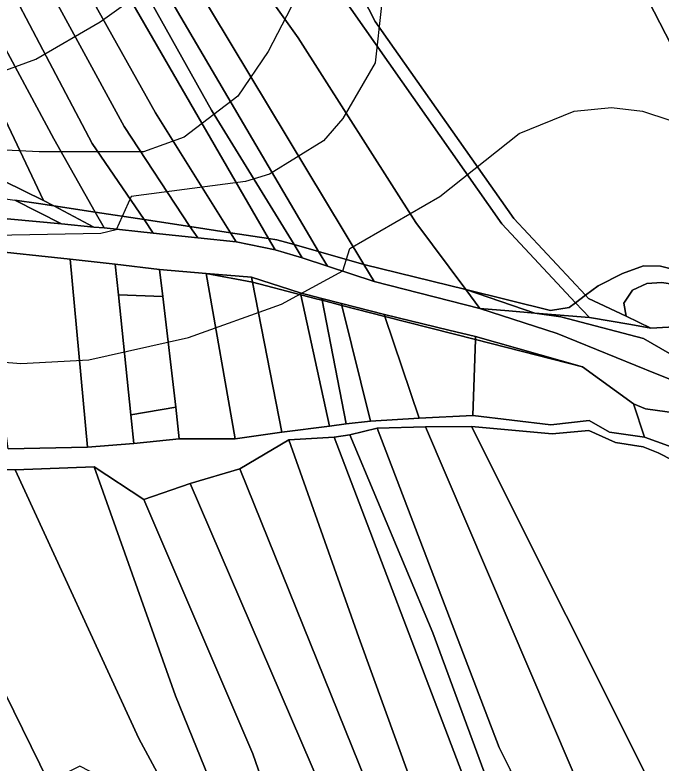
# Model space of a CAD drawing. Extents: x -510989 to -501240, y -1184665 to -1176089.
# Drawn here: x -503788.9 to -503614.9, y -1184206.6 to -1184005.1 of the extents above; entities that cross this region are included whole.
import ezdxf

# ---------------------------------------------------------------- set-up
doc = ezdxf.new("R2010")
doc.units = 0
for name, color, linetype in [('lesni_pozemek', 7, 'Continuous'), ('orna_puda', 7, 'Continuous'), ('ostatni_plocha_x_neplodna_puda', 7, 'Continuous'), ('ostatni_plocha_x_ostatni_komunikace', 7, 'Continuous'), ('ostatni_plocha_x_silnice', 7, 'Continuous'), ('trvaly_travni_porost', 7, 'Continuous'), ('vodni_plocha_x_vodni_tok_v_koryt_prir_n_upr', 7, 'Continuous'), ('vodni_plocha_x_zamokrena_plocha', 7, 'Continuous'), ('vrstevnice_01', 7, 'Continuous'), ('vrstevnice_02', 7, 'Continuous')]:
    doc.layers.add(name, color=color, linetype=linetype)

msp = doc.modelspace()

# ---------------------------------------------------------------- linework, layer by layer
at = {"layer": 'lesni_pozemek'}
for points in [[(-503923.76, -1183607.91), (-503941.52, -1183574.63), (-503907.86, -1183618.07), (-503877.34, -1183671.41), (-503857.25, -1183720.73), (-503808.09, -1183803.62), (-503776.93, -1183887.81), (-503769.34, -1183920.65), (-503756.77, -1183944.36), (-503741.61, -1183970.6), (-503712.6, -1184011.28), (-503680.96, -1184060.99), (-503667.47, -1184079.1), (-503694.94, -1184072.32), (-503751.3, -1183978.62), (-503776.6, -1183926), (-503787.83, -1183885.37), (-503816.55, -1183807.93), (-503850.68, -1183754.94), (-503867.66, -1183724.35), (-503888.17, -1183679.49), (-503918.27, -1183624.04), (-503926.42, -1183608.7)], [(-503973.7, -1183580.21), (-503967.42, -1183575.47), (-503953.32, -1183592.85), (-503940.15, -1183610.84), (-503925.17, -1183637.07), (-503875, -1183734.39), (-503853.34, -1183771.91), (-503838.27, -1183795.1), (-503823.83, -1183814.7), (-503794.54, -1183894.91), (-503784.87, -1183928.69), (-503763.52, -1183972.72), (-503707.12, -1184068.85), (-503713.72, -1184066.97), (-503735.95, -1184030.77), (-503773.46, -1183963.81), (-503789.2, -1183930.62), (-503800.23, -1183893.46), (-503821.51, -1183835.13), (-503830.08, -1183814.58), (-503857.78, -1183773.87), (-503877.64, -1183741.34), (-503929.28, -1183640.96)], [(-503932.58, -1183610.17), (-503926.42, -1183608.7), (-503918.27, -1183624.04), (-503888.17, -1183679.49), (-503867.66, -1183724.35), (-503850.68, -1183754.94), (-503816.55, -1183807.93), (-503787.83, -1183885.37), (-503776.6, -1183926), (-503751.3, -1183978.62), (-503694.94, -1184072.32), (-503707.12, -1184068.85), (-503763.52, -1183972.72), (-503784.87, -1183928.69), (-503794.54, -1183894.91), (-503823.83, -1183814.7), (-503838.27, -1183795.1), (-503853.34, -1183771.91), (-503875, -1183734.39), (-503925.17, -1183637.07), (-503940.15, -1183610.84)], [(-503900.05, -1183728.04), (-503892.22, -1183725.13), (-503880.05, -1183748.32), (-503866.2, -1183771.19), (-503833.89, -1183817.35), (-503804.04, -1183897.35), (-503791.87, -1183934.91), (-503775.13, -1183970.96), (-503720.64, -1184065.31), (-503730.86, -1184063.76), (-503751.05, -1184031.5), (-503784.63, -1183971.4), (-503801.21, -1183934.2), (-503812.45, -1183899.3), (-503831.14, -1183853.16), (-503842.23, -1183821.92), (-503877.86, -1183773.44), (-503893.19, -1183746.72), (-503904.72, -1183729.79)], [(-503904.72, -1183729.79), (-503893.19, -1183746.72), (-503877.86, -1183773.44), (-503842.23, -1183821.92), (-503831.14, -1183853.16), (-503812.45, -1183899.3), (-503801.21, -1183934.2), (-503784.63, -1183971.4), (-503751.05, -1184031.5), (-503730.86, -1184063.76), (-503741.77, -1184062.1), (-503759.53, -1184035.2), (-503797.58, -1183965.4), (-503808.59, -1183940.4), (-503820.43, -1183905.78), (-503841.38, -1183855.53), (-503850.64, -1183826.99), (-503885.26, -1183783.71), (-503890.42, -1183769.29), (-503901.81, -1183755.02), (-503908.95, -1183736.5)], [(-503889.81, -1183794.49), (-503885.26, -1183783.71), (-503850.64, -1183826.99), (-503841.38, -1183855.53), (-503820.43, -1183905.78), (-503808.59, -1183940.4), (-503797.58, -1183965.4), (-503759.53, -1184035.2), (-503741.77, -1184062.1), (-503754.12, -1184060.23), (-503768.09, -1184039.72), (-503805.46, -1183968.92), (-503816.03, -1183944.5), (-503829.24, -1183908.06), (-503850.19, -1183858.72), (-503859.75, -1183830.63)], [(-503895.32, -1183800.87), (-503889.81, -1183794.49), (-503859.75, -1183830.63), (-503850.19, -1183858.72), (-503829.24, -1183908.06), (-503816.03, -1183944.5), (-503805.46, -1183968.92), (-503768.09, -1184039.72), (-503754.12, -1184060.23), (-503767.28, -1184058.24), (-503778.46, -1184038.52), (-503810.59, -1183978.68), (-503824.96, -1183943.91), (-503860.61, -1183859.76), (-503868.2, -1183834.35)], [(-503901.4, -1183803.06), (-503895.32, -1183800.87), (-503868.2, -1183834.35), (-503860.61, -1183859.76), (-503824.96, -1183943.91), (-503810.59, -1183978.68), (-503778.46, -1184038.52), (-503767.28, -1184058.24), (-503778.47, -1184056.55), (-503781.19, -1184055.11), (-503797.15, -1184021.73), (-503821.51, -1183977.21), (-503825.89, -1183966.24), (-503834.57, -1183945.31), (-503868.04, -1183865.81), (-503877.5, -1183837.29)], [(-503724.76, -1183954.02), (-503721.05, -1183949.98), (-503691.91, -1184006.91), (-503654.54, -1184059.93), (-503635.2, -1184080.62), (-503637.88, -1184082.63), (-503657.74, -1184061.34), (-503708.48, -1183989.05), (-503727.82, -1183957.43)], [(-503820.04, -1183985.64), (-503821.51, -1183977.21), (-503797.15, -1184021.73), (-503781.19, -1184055.11), (-503807.67, -1184042.18), (-503824.86, -1184009.46), (-503821.09, -1183995.44)], [(-503788.95, -1184055), (-503776.42, -1184061.41), (-503796.97, -1184059.52), (-503800.97, -1184053.26)], [(-503778.47, -1184056.55), (-503767.28, -1184058.24), (-503764.89, -1184062.45), (-503767.68, -1184062.24)], [(-503767.28, -1184058.24), (-503754.12, -1184060.23), (-503751.67, -1184063.85), (-503764.89, -1184062.45)], [(-503754.12, -1184060.23), (-503741.77, -1184062.1), (-503739.64, -1184065.12), (-503751.67, -1184063.85)], [(-503741.77, -1184062.1), (-503730.86, -1184063.76), (-503729.32, -1184066.21), (-503739.64, -1184065.12)], [(-503730.86, -1184063.76), (-503720.64, -1184065.31), (-503718.85, -1184068.4), (-503729.32, -1184066.21)], [(-503720.64, -1184065.31), (-503718.36, -1184065.65), (-503713.72, -1184066.97), (-503711.55, -1184070.5), (-503718.85, -1184068.4)], [(-503713.72, -1184066.97), (-503707.12, -1184068.85), (-503704.71, -1184072.76), (-503711.55, -1184070.5)], [(-503707.12, -1184068.85), (-503694.94, -1184072.32), (-503692.19, -1184076.89), (-503704.71, -1184072.76)], [(-503761.91, -1184072.21), (-503761.01, -1184080.53), (-503757.7, -1184112.8), (-503756.9, -1184120.54), (-503769.37, -1184121.55), (-503774.07, -1184070.87)], [(-503749.98, -1184073.64), (-503749.11, -1184080.95), (-503761.01, -1184080.53), (-503761.91, -1184072.21)], [(-503737.39, -1184074.72), (-503729.64, -1184119.32), (-503744.64, -1184119.29), (-503745.56, -1184110.8), (-503749.11, -1184080.95), (-503749.98, -1184073.64)], [(-503619.63, -1184072.7), (-503615.02, -1184072.74), (-503608.19, -1184074.5), (-503591.62, -1184080.59), (-503584.12, -1184082.47), (-503580.74, -1184082.69), (-503581, -1184085.3), (-503584.84, -1184084.95), (-503592.04, -1184083.04), (-503609.04, -1184078.1), (-503614.69, -1184077.2), (-503618.7, -1184077.41), (-503622.58, -1184079.24), (-503624.92, -1184082.72), (-503624.3, -1184086.27), (-503634.42, -1184081.46), (-503635.2, -1184080.62), (-503631.79, -1184078.07), (-503625.27, -1184074.73)], [(-503724.89, -1184077.08), (-503717.07, -1184117.52), (-503729.64, -1184119.32), (-503737.39, -1184074.72)], [(-503711.94, -1184080.47), (-503704.15, -1184115.85), (-503717.07, -1184117.52), (-503724.89, -1184077.08)], [(-503614.69, -1184077.2), (-503609.04, -1184078.1), (-503592.04, -1184083.04), (-503584.84, -1184084.95), (-503581, -1184085.3), (-503581.21, -1184087.41), (-503617.65, -1184089.44), (-503624.3, -1184086.27), (-503624.92, -1184082.72), (-503622.58, -1184079.24), (-503618.7, -1184077.41)], [(-503707.39, -1184081.66), (-503706.16, -1184081.97), (-503699.72, -1184115.25), (-503704.15, -1184115.85), (-503711.94, -1184080.47)], [(-503639.64, -1184083.95), (-503637.88, -1184082.63), (-503634.17, -1184086.61), (-503648.89, -1184085.41), (-503667.47, -1184079.1), (-503644.69, -1184084.68)], [(-503749.11, -1184080.95), (-503745.56, -1184110.8), (-503757.7, -1184112.8), (-503761.01, -1184080.53)], [(-503634.42, -1184081.46), (-503624.3, -1184086.27), (-503617.65, -1184089.44), (-503622.98, -1184088.53), (-503634.17, -1184086.61), (-503637.88, -1184082.63), (-503635.2, -1184080.62)], [(-503689.26, -1184086.3), (-503679.99, -1184113.7), (-503693.18, -1184114.53), (-503700.87, -1184083.33)], [(-503664.9, -1184092.52), (-503665.6, -1184113.01), (-503679.99, -1184113.7), (-503689.26, -1184086.3)], [(-503636.05, -1184099.9), (-503622.33, -1184109.88), (-503619.34, -1184118.85), (-503628.78, -1184117.46), (-503634.23, -1184114.34), (-503644.53, -1184115.53), (-503665.6, -1184113.01), (-503664.9, -1184092.52)], [(-503745.56, -1184110.8), (-503744.64, -1184119.29), (-503756.9, -1184120.54), (-503757.7, -1184112.8)]]:
    msp.add_lwpolyline(points, close=True, dxfattribs=at)
for points in [[(-503929.28, -1183640.96), (-503877.64, -1183741.34), (-503857.78, -1183773.87), (-503830.08, -1183814.58), (-503821.51, -1183835.13), (-503800.23, -1183893.46), (-503789.2, -1183930.62), (-503773.46, -1183963.81), (-503735.95, -1184030.77), (-503713.72, -1184066.97), (-503718.36, -1184065.65), (-503720.64, -1184065.31), (-503775.13, -1183970.96), (-503791.87, -1183934.91), (-503804.04, -1183897.35), (-503833.89, -1183817.35), (-503866.2, -1183771.19), (-503880.05, -1183748.32), (-503892.22, -1183725.13), (-503903.02, -1183704.47), (-503915.09, -1183676.77)], [(-503858.14, -1183652.63), (-503839.1, -1183710.79), (-503823.51, -1183736.34), (-503809.77, -1183760.41), (-503791.33, -1183793.52), (-503782.29, -1183815.01), (-503759.87, -1183878.29), (-503753.06, -1183912.7), (-503727.82, -1183957.43), (-503708.48, -1183989.05), (-503657.74, -1184061.34), (-503637.88, -1184082.63), (-503639.64, -1184083.95), (-503644.69, -1184084.68), (-503667.47, -1184079.1), (-503680.96, -1184060.99), (-503712.6, -1184011.28), (-503741.61, -1183970.6), (-503756.77, -1183944.36), (-503769.34, -1183920.65), (-503776.93, -1183887.81), (-503808.09, -1183803.62), (-503857.25, -1183720.73), (-503877.34, -1183671.41)], [(-503770.96, -1183684.53), (-503737.4, -1183716.6), (-503721.68, -1183764.28), (-503687.75, -1183827.43), (-503669.79, -1183863.59), (-503647.74, -1183912.1), (-503625.59, -1183955.76), (-503578.51, -1184045.73), (-503590.64, -1184055.04), (-503632.12, -1183974.33), (-503644.33, -1183952.06), (-503669.88, -1183894.19), (-503694.71, -1183843.63), (-503716.62, -1183803.28), (-503737.24, -1183763.67), (-503750.79, -1183723.99), (-503764.78, -1183721.86), (-503787.11, -1183696.42)], [(-503632.12, -1183974.33), (-503590.64, -1184055.04), (-503582.19, -1184076.35), (-503579.96, -1184074.91), (-503580.74, -1184082.69), (-503584.12, -1184082.47), (-503591.62, -1184080.59), (-503608.19, -1184074.5), (-503615.02, -1184072.74), (-503619.63, -1184072.7), (-503625.27, -1184074.73), (-503631.79, -1184078.07), (-503635.2, -1184080.62), (-503654.54, -1184059.93), (-503691.91, -1184006.91), (-503721.05, -1183949.98)]]:
    msp.add_lwpolyline(points, dxfattribs=at)
at = {"layer": 'orna_puda'}
for points in [[(-503698.75, -1184118.18), (-503691.38, -1184116.43), (-503658.48, -1184202.46), (-503655.43, -1184208.52), (-503657.01, -1184226.46), (-503657.35, -1184223.12), (-503676.33, -1184171.54)], [(-503691.38, -1184116.43), (-503678.34, -1184116.08), (-503633.54, -1184220.85), (-503657.01, -1184226.46), (-503655.43, -1184208.52), (-503658.48, -1184202.46)], [(-503665.96, -1184115.99), (-503614.91, -1184217.74), (-503633.54, -1184220.85), (-503678.34, -1184116.08)], [(-503634.29, -1184117.07), (-503627.19, -1184120.28), (-503619.66, -1184121.41), (-503615.69, -1184123.08), (-503603.75, -1184129.17), (-503591.53, -1184124.49), (-503546.86, -1184185.14), (-503552.07, -1184188.4), (-503552.91, -1184201.69), (-503558.7, -1184209.48), (-503560.73, -1184209.78), (-503614.91, -1184217.74), (-503665.96, -1184115.99), (-503644.2, -1184117.91)], [(-503702.95, -1184118.87), (-503698.75, -1184118.18), (-503676.33, -1184171.54), (-503657.35, -1184223.12), (-503657.01, -1184226.46), (-503662.01, -1184226.91), (-503668.55, -1184209.13)], [(-503728.34, -1184127.37), (-503715.16, -1184119.55), (-503696.28, -1184172.78), (-503676.03, -1184228.75), (-503686.64, -1184230.49)], [(-503715.16, -1184119.55), (-503702.95, -1184118.87), (-503668.55, -1184209.13), (-503662.01, -1184226.91), (-503676.03, -1184228.75), (-503696.28, -1184172.78)], [(-503834.84, -1184125.08), (-503821.86, -1184126.2), (-503779.92, -1184211.66), (-503789.29, -1184216.55)], [(-503821.86, -1184126.2), (-503810.47, -1184127.48), (-503805.21, -1184127.56), (-503788.88, -1184127.64), (-503755.56, -1184200.04), (-503745.79, -1184218.18), (-503758.39, -1184219.17), (-503760.8, -1184212.93), (-503771.42, -1184207.41), (-503779.92, -1184211.66)], [(-503788.88, -1184127.64), (-503767.59, -1184126.87), (-503745.71, -1184188.47), (-503734.38, -1184216.3), (-503745.79, -1184218.18), (-503755.56, -1184200.04)], [(-503767.59, -1184126.87), (-503754.24, -1184135.62), (-503724.88, -1184204.13), (-503717.65, -1184224.82), (-503725.16, -1184223.97), (-503734.38, -1184216.3), (-503745.71, -1184188.47)], [(-503741.73, -1184131.35), (-503728.34, -1184127.37), (-503686.64, -1184230.49), (-503698.25, -1184232.19)], [(-503754.24, -1184135.62), (-503741.73, -1184131.35), (-503698.25, -1184232.19), (-503705.9, -1184233.46), (-503710.72, -1184224.82), (-503717.65, -1184224.82), (-503724.88, -1184204.13)]]:
    msp.add_lwpolyline(points, close=True, dxfattribs=at)
at = {"layer": 'ostatni_plocha_x_neplodna_puda'}
for points in [[(-503700.87, -1184083.33), (-503693.18, -1184114.53), (-503699.72, -1184115.25), (-503706.16, -1184081.97)], [(-503619.02, -1184111.16), (-503610.58, -1184112.36), (-503606.36, -1184123.49), (-503619.34, -1184118.85), (-503622.33, -1184109.88)]]:
    msp.add_lwpolyline(points, close=True, dxfattribs=at)
at = {"layer": 'ostatni_plocha_x_ostatni_komunikace'}
msp.add_lwpolyline([(-503807.67, -1184042.18), (-503781.19, -1184055.11), (-503778.47, -1184056.55), (-503782.61, -1184055.92), (-503788.95, -1184055)], dxfattribs=at)
for points in [[(-503788.95, -1184055), (-503782.61, -1184055.92), (-503778.47, -1184056.55), (-503767.68, -1184062.24), (-503776.42, -1184061.41)], [(-503694.94, -1184072.32), (-503667.47, -1184079.1), (-503663.67, -1184084.21), (-503692.19, -1184076.89)], [(-503737.39, -1184074.72), (-503725.21, -1184075.76), (-503724.89, -1184077.08)], [(-503725.21, -1184075.76), (-503712.05, -1184079.95), (-503711.94, -1184080.47), (-503724.89, -1184077.08)], [(-503712.05, -1184079.95), (-503706.26, -1184081.46), (-503706.16, -1184081.97), (-503707.39, -1184081.66), (-503711.94, -1184080.47)], [(-503667.47, -1184079.1), (-503648.89, -1184085.41), (-503655.86, -1184084.84), (-503663.67, -1184084.21)], [(-503706.26, -1184081.46), (-503700.99, -1184082.83), (-503700.87, -1184083.33), (-503706.16, -1184081.97)], [(-503700.99, -1184082.83), (-503689.41, -1184085.84), (-503689.26, -1184086.3), (-503700.87, -1184083.33)], [(-503689.41, -1184085.84), (-503672.08, -1184090.01), (-503664.87, -1184091.74), (-503664.9, -1184092.52), (-503689.26, -1184086.3)], [(-503664.87, -1184091.74), (-503636.05, -1184099.9), (-503664.9, -1184092.52)]]:
    msp.add_lwpolyline(points, close=True, dxfattribs=at)
at = {"layer": 'ostatni_plocha_x_silnice'}
for points in [[(-503796.97, -1184059.52), (-503776.42, -1184061.41), (-503767.68, -1184062.24), (-503764.89, -1184062.45), (-503751.67, -1184063.85), (-503739.64, -1184065.12), (-503729.32, -1184066.21), (-503718.85, -1184068.4), (-503711.55, -1184070.5), (-503704.71, -1184072.76), (-503692.19, -1184076.89), (-503663.67, -1184084.21), (-503642.85, -1184090.95), (-503616.33, -1184101.67), (-503604, -1184106.65)], [(-503610.58, -1184112.36), (-503619.02, -1184111.16), (-503622.33, -1184109.88), (-503636.05, -1184099.9), (-503664.87, -1184091.74), (-503672.08, -1184090.01), (-503689.41, -1184085.84), (-503700.99, -1184082.83), (-503706.26, -1184081.46), (-503712.05, -1184079.95), (-503725.21, -1184075.76), (-503737.39, -1184074.72), (-503749.98, -1184073.64), (-503761.91, -1184072.21), (-503774.07, -1184070.87), (-503797.77, -1184068.42)]]:
    msp.add_lwpolyline(points, dxfattribs=at)
msp.add_lwpolyline([(-503655.86, -1184084.84), (-503648.89, -1184085.41), (-503641.86, -1184086.43), (-503619.63, -1184092.3), (-503607.94, -1184098.95), (-503593.87, -1184103.55), (-503582.58, -1184107.27), (-503582.95, -1184108.38), (-503584.53, -1184113.18), (-503598.25, -1184108.97), (-503604, -1184106.65), (-503616.33, -1184101.67), (-503642.85, -1184090.95), (-503663.67, -1184084.21)], close=True, dxfattribs=at)
at = {"layer": 'trvaly_travni_porost'}
msp.add_lwpolyline([(-503774.07, -1184070.87), (-503769.37, -1184121.55), (-503790.72, -1184121.96), (-503797.77, -1184068.42)], close=True, dxfattribs=at)
at = {"layer": 'vodni_plocha_x_vodni_tok_v_koryt_prir_n_upr'}
for points in [[(-503790.72, -1184121.96), (-503769.37, -1184121.55), (-503756.9, -1184120.54), (-503744.64, -1184119.29), (-503729.64, -1184119.32), (-503717.07, -1184117.52), (-503704.15, -1184115.85), (-503699.72, -1184115.25), (-503693.18, -1184114.53), (-503679.99, -1184113.7), (-503665.6, -1184113.01), (-503644.53, -1184115.53), (-503634.23, -1184114.34), (-503628.78, -1184117.46), (-503619.34, -1184118.85), (-503606.36, -1184123.49)], [(-503603.75, -1184129.17), (-503615.69, -1184123.08), (-503619.66, -1184121.41), (-503627.19, -1184120.28), (-503634.29, -1184117.07), (-503644.2, -1184117.91), (-503665.96, -1184115.99), (-503678.34, -1184116.08), (-503691.38, -1184116.43), (-503698.75, -1184118.18), (-503702.95, -1184118.87), (-503715.16, -1184119.55), (-503728.34, -1184127.37), (-503741.73, -1184131.35), (-503754.24, -1184135.62), (-503767.59, -1184126.87), (-503788.88, -1184127.64), (-503805.21, -1184127.56)]]:
    msp.add_lwpolyline(points, dxfattribs=at)
at = {"layer": 'vodni_plocha_x_zamokrena_plocha'}
msp.add_lwpolyline([(-503641.86, -1184086.43), (-503648.89, -1184085.41), (-503634.17, -1184086.61), (-503622.98, -1184088.53), (-503617.65, -1184089.44), (-503581.21, -1184087.41), (-503582.58, -1184107.27), (-503593.87, -1184103.55), (-503607.94, -1184098.95), (-503619.63, -1184092.3)], close=True, dxfattribs=at)
at = {"layer": 'vrstevnice_01'}
for points in [[(-503799.41, -1184098), (-503787.31, -1184099), (-503769, -1184098), (-503742.19, -1184092), (-503717.09, -1184083), (-503700.59, -1184074), (-503698.69, -1184068), (-503674.5, -1184054), (-503653.09, -1184037), (-503638.31, -1184031), (-503628.19, -1184030), (-503619.91, -1184031), (-503574.31, -1184046), (-503555.69, -1184050), (-503530.19, -1184051), (-503506.81, -1184047), (-503484.81, -1184041), (-503439.19, -1184024), (-503414.31, -1184014), (-503346.47, -1183990.98)], [(-503714.5, -1184003), (-503720.69, -1184015), (-503728.91, -1184027), (-503743.31, -1184038), (-503754.31, -1184042), (-503782.41, -1184042), (-503842.41, -1184039)]]:
    msp.add_lwpolyline(points, dxfattribs=at)
at = {"layer": 'vrstevnice_02'}
for points in [[(-503384.81, -1183982), (-503445.5, -1184000), (-503473.69, -1184010), (-503497.31, -1184016), (-503526.59, -1184019), (-503552.59, -1184018), (-503580.41, -1184010), (-503597.59, -1184002), (-503648.59, -1183969), (-503661.59, -1183963), (-503668.5, -1183961), (-503676.81, -1183963), (-503683.19, -1183969), (-503685.81, -1183973), (-503688.5, -1183987), (-503691.91, -1184018), (-503700.59, -1184033), (-503705.81, -1184039), (-503720.31, -1184048), (-503726.81, -1184050), (-503757.59, -1184054), (-503761.69, -1184063), (-503765.81, -1184064), (-503818.59, -1184065)], [(-503796.81, -1184022), (-503783.31, -1184017), (-503766, -1184007), (-503757.81, -1184001)]]:
    msp.add_lwpolyline(points, dxfattribs=at)

doc.saveas('drawing.dxf')
